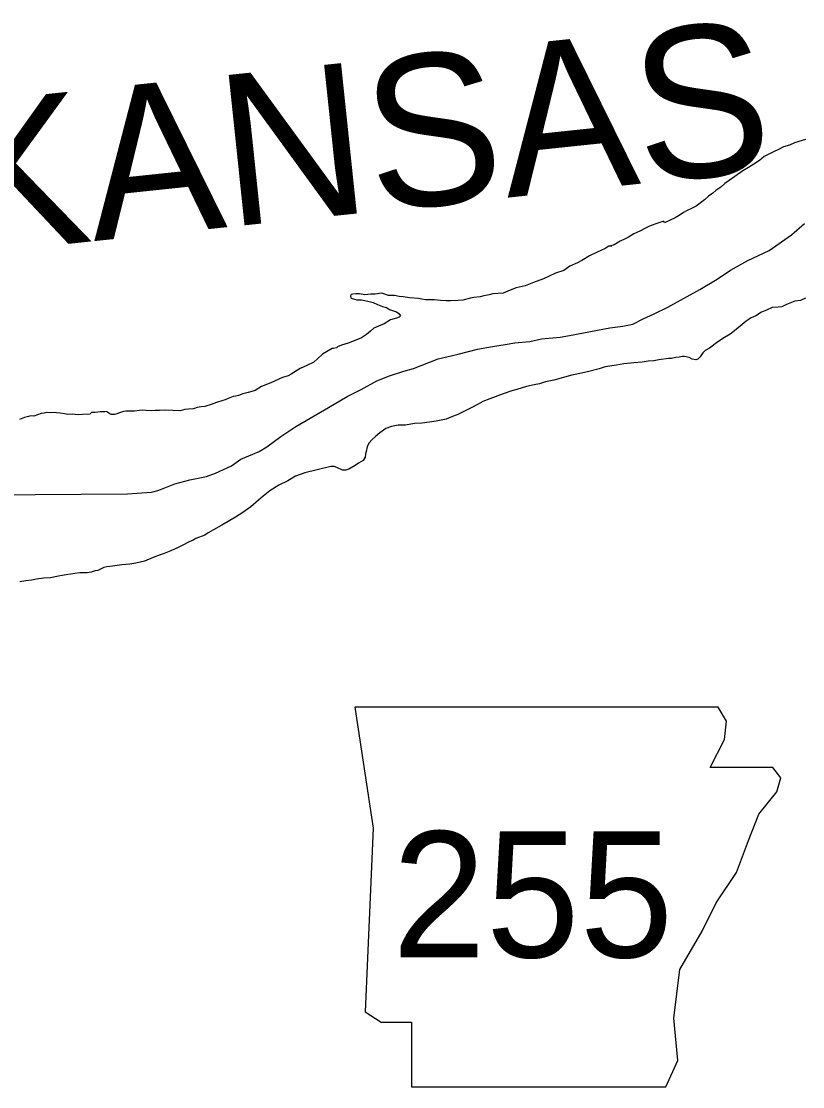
# Model space of a CAD drawing. Extents: x 1370567 to 1373900, y 377514 to 379648.
# Drawn here: x 1371074.91 to 1371107.66, y 379410.1 to 379454.73 of the extents above; entities that cross this region are included whole.
import ezdxf

# ---------------------------------------------------------------- set-up
doc = ezdxf.new("R2010")
doc.units = 0
doc.layers.add('Default', color=7, linetype='Continuous')

msp = doc.modelspace()

# ---------------------------------------------------------------- linework, layer by layer
at = {"layer": 'Default'}
for points in [[(1371107.78, 379449.777), (1371107.639, 379449.728), (1371107.309, 379449.641), (1371107.099, 379449.543), (1371106.848, 379449.465), (1371106.618, 379449.347), (1371106.457, 379449.269), (1371106.267, 379449.181), (1371106.046, 379449.063), (1371105.845, 379448.894), (1371105.614, 379448.746), (1371105.383, 379448.608), (1371105.142, 379448.461), (1371104.82, 379448.223), (1371104.579, 379448.056), (1371104.398, 379447.927), (1371104.227, 379447.779), (1371104.016, 379447.641), (1371103.895, 379447.532), (1371103.704, 379447.403), (1371103.543, 379447.245), (1371103.191, 379446.978), (1371102.991, 379446.88), (1371102.82, 379446.801), (1371102.659, 379446.713), (1371102.479, 379446.594), (1371102.308, 379446.496), (1371101.867, 379446.28), (1371101.837, 379446.35), (1371101.587, 379446.272), (1371101.267, 379446.155), (1371101.076, 379446.067), (1371100.835, 379445.939), (1371100.585, 379445.821), (1371100.354, 379445.683), (1371100.193, 379445.605), (1371100.013, 379445.516), (1371099.762, 379445.369), (1371099.611, 379445.32), (1371099.651, 379445.31), (1371099.531, 379445.301), (1371099.381, 379445.212), (1371099.01, 379445.045), (1371098.729, 379444.898), (1371098.398, 379444.701), (1371098.227, 379444.613), (1371097.906, 379444.465), (1371097.645, 379444.288), (1371097.305, 379444.181), (1371097.004, 379444.033), (1371096.793, 379443.945), (1371096.382, 379443.779), (1371096.032, 379443.652), (1371095.651, 379443.566), (1371095.401, 379443.458), (1371095.11, 379443.341), (1371094.671, 379443.305), (1371094.52, 379443.266), (1371094.3, 379443.228), (1371094.14, 379443.179), (1371093.88, 379443.152), (1371093.74, 379443.133), (1371093.42, 379443.046), (1371093.21, 379443.028), (1371092.911, 379443.011), (1371092.721, 379443.022), (1371092.481, 379443.025), (1371092.222, 379443.057), (1371091.853, 379443.06), (1371091.703, 379443.092), (1371091.563, 379443.113), (1371091.174, 379443.147), (1371090.915, 379443.179), (1371090.746, 379443.201), (1371090.546, 379443.242), (1371090.307, 379443.245), (1371090.018, 379443.337), (1371089.748, 379443.29), (1371089.558, 379443.292), (1371089.308, 379443.264), (1371089.089, 379443.316), (1371088.929, 379443.317), (1371088.799, 379443.299), (1371088.729, 379443.279), (1371088.709, 379443.229), (1371088.709, 379443.199), (1371088.718, 379443.149), (1371088.778, 379443.119), (1371088.967, 379443.057), (1371089.167, 379443.065), (1371089.436, 379443.003), (1371089.655, 379442.941), (1371089.834, 379442.859), (1371090.043, 379442.787), (1371090.212, 379442.735), (1371090.341, 379442.654), (1371090.63, 379442.561)], [(1371107.78, 379449.777), (1371107.639, 379449.728), (1371107.309, 379449.641), (1371107.099, 379449.543), (1371106.848, 379449.465), (1371106.618, 379449.347), (1371106.457, 379449.269), (1371106.267, 379449.181), (1371106.046, 379449.063), (1371105.845, 379448.894), (1371105.614, 379448.746), (1371105.383, 379448.608), (1371105.142, 379448.461), (1371104.82, 379448.223), (1371104.579, 379448.056), (1371104.398, 379447.927), (1371104.227, 379447.779), (1371104.016, 379447.641), (1371103.895, 379447.532), (1371103.704, 379447.403), (1371103.543, 379447.245), (1371103.191, 379446.978), (1371102.991, 379446.88), (1371102.82, 379446.801), (1371102.659, 379446.713), (1371102.479, 379446.594), (1371102.308, 379446.496), (1371101.867, 379446.28), (1371101.837, 379446.35), (1371101.587, 379446.272), (1371101.267, 379446.155), (1371101.076, 379446.067), (1371100.835, 379445.939), (1371100.585, 379445.821), (1371100.354, 379445.683), (1371100.193, 379445.605), (1371100.013, 379445.516), (1371099.762, 379445.369), (1371099.611, 379445.32), (1371099.651, 379445.31), (1371099.531, 379445.301), (1371099.381, 379445.212), (1371099.01, 379445.045), (1371098.729, 379444.898), (1371098.398, 379444.701), (1371098.227, 379444.613), (1371097.906, 379444.465), (1371097.645, 379444.288), (1371097.305, 379444.181), (1371097.004, 379444.033), (1371096.793, 379443.945), (1371096.382, 379443.779), (1371096.032, 379443.652), (1371095.651, 379443.566), (1371095.401, 379443.458), (1371095.11, 379443.341), (1371094.671, 379443.305), (1371094.52, 379443.266), (1371094.3, 379443.228), (1371094.14, 379443.179), (1371093.88, 379443.152), (1371093.74, 379443.133), (1371093.42, 379443.046), (1371093.21, 379443.028), (1371092.911, 379443.011), (1371092.721, 379443.022), (1371092.481, 379443.025), (1371092.222, 379443.057), (1371091.853, 379443.06), (1371091.703, 379443.092), (1371091.563, 379443.113), (1371091.174, 379443.147), (1371090.915, 379443.179), (1371090.746, 379443.201), (1371090.546, 379443.242), (1371090.307, 379443.245), (1371090.018, 379443.337), (1371089.748, 379443.29), (1371089.558, 379443.292), (1371089.308, 379443.264), (1371089.089, 379443.316), (1371088.929, 379443.317), (1371088.799, 379443.299), (1371088.729, 379443.279), (1371088.709, 379443.229), (1371088.709, 379443.199), (1371088.718, 379443.149), (1371088.778, 379443.119), (1371088.967, 379443.057), (1371089.167, 379443.065), (1371089.436, 379443.003), (1371089.655, 379442.941), (1371089.834, 379442.859), (1371090.043, 379442.787), (1371090.212, 379442.735), (1371090.341, 379442.654), (1371090.63, 379442.561)], [(1371073.534, 379434.896), (1371079.367, 379434.932), (1371080.366, 379435.008), (1371080.635, 379435.07), (1371080.934, 379435.182), (1371081.343, 379435.355), (1371081.971, 379435.519), (1371082.679, 379435.663), (1371083.048, 379435.795), (1371083.726, 379436.11), (1371084.114, 379436.382), (1371084.622, 379436.595), (1371084.881, 379436.707), (1371085.199, 379436.899), (1371085.786, 379437.333), (1371086.413, 379437.747), (1371087.787, 379438.546), (1371088.573, 379439.011), (1371089.161, 379439.305), (1371089.808, 379439.669), (1371090.346, 379439.882), (1371090.944, 379440.066), (1371091.353, 379440.179), (1371092.38, 379440.585), (1371093.218, 379440.78), (1371094.035, 379440.996), (1371094.664, 379441.11), (1371095.183, 379441.183), (1371095.592, 379441.255), (1371096.221, 379441.309), (1371096.71, 379441.422), (1371097.489, 379441.497), (1371097.888, 379441.57), (1371099.574, 379441.89), (1371100.123, 379441.954), (1371100.542, 379442.047), (1371100.97, 379442.259), (1371101.429, 379442.472), (1371102.006, 379442.756), (1371103.351, 379443.495), (1371104.077, 379443.919), (1371104.634, 379444.303), (1371105.361, 379444.707), (1371106.248, 379445.133), (1371107.183, 379445.779), (1371107.729, 379446.263)], [(1371073.534, 379434.896), (1371079.367, 379434.932), (1371080.366, 379435.008), (1371080.635, 379435.07), (1371080.934, 379435.182), (1371081.343, 379435.355), (1371081.971, 379435.519), (1371082.679, 379435.663), (1371083.048, 379435.795), (1371083.726, 379436.11), (1371084.114, 379436.382), (1371084.622, 379436.595), (1371084.881, 379436.707), (1371085.199, 379436.899), (1371085.786, 379437.333), (1371086.413, 379437.747), (1371087.787, 379438.546), (1371088.573, 379439.011), (1371089.161, 379439.305), (1371089.808, 379439.669), (1371090.346, 379439.882), (1371090.944, 379440.066), (1371091.353, 379440.179), (1371092.38, 379440.585), (1371093.218, 379440.78), (1371094.035, 379440.996), (1371094.664, 379441.11), (1371095.183, 379441.183), (1371095.592, 379441.255), (1371096.221, 379441.309), (1371096.71, 379441.422), (1371097.489, 379441.497), (1371097.888, 379441.57), (1371099.574, 379441.89), (1371100.123, 379441.954), (1371100.542, 379442.047), (1371100.97, 379442.259), (1371101.429, 379442.472), (1371102.006, 379442.756), (1371103.351, 379443.495), (1371104.077, 379443.919), (1371104.634, 379444.303), (1371105.361, 379444.707), (1371106.248, 379445.133), (1371107.183, 379445.779), (1371107.729, 379446.263)], [(1371107.779, 379443.124), (1371107.559, 379443.036), (1371107.329, 379443.008), (1371106.978, 379442.861), (1371106.787, 379442.763), (1371106.627, 379442.755), (1371106.378, 379442.737), (1371106.137, 379442.629), (1371105.927, 379442.541), (1371105.695, 379442.383), (1371105.505, 379442.305), (1371105.294, 379442.167), (1371105.123, 379442.028), (1371104.801, 379441.761), (1371104.62, 379441.623), (1371104.309, 379441.435), (1371104.048, 379441.258), (1371103.806, 379441.08), (1371103.756, 379441.04), (1371103.566, 379440.942), (1371103.475, 379440.843), (1371103.363, 379440.674), (1371103.263, 379440.575), (1371103.183, 379440.545), (1371103.023, 379440.577), (1371102.894, 379440.638), (1371102.704, 379440.68), (1371102.615, 379440.681), (1371102.475, 379440.662), (1371102.335, 379440.643), (1371102.155, 379440.605), (1371102.035, 379440.606), (1371101.625, 379440.55), (1371101.425, 379440.511), (1371101.185, 379440.494), (1371100.935, 379440.446), (1371100.575, 379440.419), (1371100.166, 379440.383), (1371099.856, 379440.326), (1371099.376, 379440.25), (1371099.135, 379440.172)], [(1371107.779, 379443.124), (1371107.559, 379443.036), (1371107.329, 379443.008), (1371106.978, 379442.861), (1371106.787, 379442.763), (1371106.627, 379442.755), (1371106.378, 379442.737), (1371106.137, 379442.629), (1371105.927, 379442.541), (1371105.695, 379442.383), (1371105.505, 379442.305), (1371105.294, 379442.167), (1371105.123, 379442.028), (1371104.801, 379441.761), (1371104.62, 379441.623), (1371104.309, 379441.435), (1371104.048, 379441.258), (1371103.806, 379441.08), (1371103.756, 379441.04), (1371103.566, 379440.942), (1371103.475, 379440.843), (1371103.363, 379440.674), (1371103.263, 379440.575), (1371103.183, 379440.545), (1371103.023, 379440.577), (1371102.894, 379440.638), (1371102.704, 379440.68), (1371102.615, 379440.681), (1371102.475, 379440.662), (1371102.335, 379440.643), (1371102.155, 379440.605), (1371102.035, 379440.606), (1371101.625, 379440.55), (1371101.425, 379440.511), (1371101.185, 379440.494), (1371100.935, 379440.446), (1371100.575, 379440.419), (1371100.166, 379440.383), (1371099.856, 379440.326), (1371099.376, 379440.25), (1371099.135, 379440.172)], [(1371090.63, 379442.561), (1371090.739, 379442.49), (1371090.808, 379442.39), (1371090.748, 379442.34), (1371090.637, 379442.291), (1371090.387, 379442.224), (1371090.116, 379442.056), (1371089.886, 379441.958), (1371089.685, 379441.87), (1371089.544, 379441.751), (1371089.373, 379441.603), (1371089.162, 379441.464), (1371088.791, 379441.318), (1371088.611, 379441.249), (1371088.331, 379441.162), (1371088.17, 379441.093), (1371088.12, 379441.054), (1371088, 379441.015), (1371087.94, 379441.025), (1371087.528, 379440.779), (1371087.327, 379440.581), (1371087.166, 379440.442), (1371086.885, 379440.305), (1371086.594, 379440.178), (1371086.223, 379439.941), (1371086.092, 379439.872), (1371085.852, 379439.804), (1371085.371, 379439.579), (1371084.98, 379439.422), (1371084.709, 379439.264), (1371084.579, 379439.216), (1371084.418, 379439.177), (1371084.198, 379439.119), (1371084.018, 379439.051), (1371083.898, 379439.022), (1371083.788, 379439.003), (1371083.587, 379438.925), (1371083.457, 379438.876), (1371083.357, 379438.847), (1371083.097, 379438.759), (1371082.876, 379438.681), (1371082.606, 379438.593), (1371082.446, 379438.575), (1371082.286, 379438.546), (1371082.126, 379438.498), (1371081.916, 379438.48), (1371081.766, 379438.471), (1371081.566, 379438.413), (1371081.256, 379438.426), (1371080.927, 379438.439), (1371080.697, 379438.421), (1371080.517, 379438.423), (1371080.348, 379438.414), (1371080.148, 379438.426), (1371079.988, 379438.437), (1371079.859, 379438.429), (1371079.659, 379438.4), (1371079.489, 379438.402), (1371079.289, 379438.394), (1371079.189, 379438.375), (1371079.029, 379438.326), (1371078.909, 379438.287), (1371078.819, 379438.258), (1371078.779, 379438.258), (1371078.699, 379438.259), (1371078.649, 379438.27), (1371078.629, 379438.28), (1371078.579, 379438.31), (1371078.52, 379438.351), (1371078.47, 379438.381), (1371078.41, 379438.372), (1371078.33, 379438.363), (1371078.22, 379438.364), (1371078.12, 379438.355), (1371078.001, 379438.346), (1371077.961, 379438.336), (1371077.851, 379438.337), (1371077.78, 379438.268), (1371077.481, 379438.25), (1371077.291, 379438.242), (1371077.041, 379438.264), (1371076.861, 379438.256), (1371076.722, 379438.277), (1371076.542, 379438.309), (1371076.383, 379438.321), (1371076.283, 379438.341), (1371076.133, 379438.323), (1371075.984, 379438.334), (1371075.874, 379438.315), (1371075.744, 379438.296), (1371075.443, 379438.179), (1371075.313, 379438.2), (1371075.213, 379438.171), (1371075.053, 379438.133), (1371074.833, 379438.045)], [(1371090.63, 379442.561), (1371090.739, 379442.49), (1371090.808, 379442.39), (1371090.748, 379442.34), (1371090.637, 379442.291), (1371090.387, 379442.224), (1371090.116, 379442.056), (1371089.886, 379441.958), (1371089.685, 379441.87), (1371089.544, 379441.751), (1371089.373, 379441.603), (1371089.162, 379441.464), (1371088.791, 379441.318), (1371088.611, 379441.249), (1371088.331, 379441.162), (1371088.17, 379441.093), (1371088.12, 379441.054), (1371088, 379441.015), (1371087.94, 379441.025), (1371087.528, 379440.779), (1371087.327, 379440.581), (1371087.166, 379440.442), (1371086.885, 379440.305), (1371086.594, 379440.178), (1371086.223, 379439.941), (1371086.092, 379439.872), (1371085.852, 379439.804), (1371085.371, 379439.579), (1371084.98, 379439.422), (1371084.709, 379439.264), (1371084.579, 379439.216), (1371084.418, 379439.177), (1371084.198, 379439.119), (1371084.018, 379439.051), (1371083.898, 379439.022), (1371083.788, 379439.003), (1371083.587, 379438.925), (1371083.457, 379438.876), (1371083.357, 379438.847), (1371083.097, 379438.759), (1371082.876, 379438.681), (1371082.606, 379438.593), (1371082.446, 379438.575), (1371082.286, 379438.546), (1371082.126, 379438.498), (1371081.916, 379438.48), (1371081.766, 379438.471), (1371081.566, 379438.413), (1371081.256, 379438.426), (1371080.927, 379438.439), (1371080.697, 379438.421), (1371080.517, 379438.423), (1371080.348, 379438.414), (1371080.148, 379438.426), (1371079.988, 379438.437), (1371079.859, 379438.429), (1371079.659, 379438.4), (1371079.489, 379438.402), (1371079.289, 379438.394), (1371079.189, 379438.375), (1371079.029, 379438.326), (1371078.909, 379438.287), (1371078.819, 379438.258), (1371078.779, 379438.258), (1371078.699, 379438.259), (1371078.649, 379438.27), (1371078.629, 379438.28), (1371078.579, 379438.31), (1371078.52, 379438.351), (1371078.47, 379438.381), (1371078.41, 379438.372), (1371078.33, 379438.363), (1371078.22, 379438.364), (1371078.12, 379438.355), (1371078.001, 379438.346), (1371077.961, 379438.336), (1371077.851, 379438.337), (1371077.78, 379438.268), (1371077.481, 379438.25), (1371077.291, 379438.242), (1371077.041, 379438.264), (1371076.861, 379438.256), (1371076.722, 379438.277), (1371076.542, 379438.309), (1371076.383, 379438.321), (1371076.283, 379438.341), (1371076.133, 379438.323), (1371075.984, 379438.334), (1371075.874, 379438.315), (1371075.744, 379438.296), (1371075.443, 379438.179), (1371075.313, 379438.2), (1371075.213, 379438.171), (1371075.053, 379438.133), (1371074.833, 379438.045)], [(1371099.135, 379440.172), (1371098.635, 379440.047), (1371098.195, 379439.951), (1371097.985, 379439.903), (1371097.674, 379439.826), (1371097.444, 379439.748), (1371097.224, 379439.69), (1371096.874, 379439.623), (1371096.623, 379439.545), (1371096.403, 379439.497), (1371096.083, 379439.43), (1371095.683, 379439.304), (1371095.462, 379439.246), (1371095.102, 379439.119), (1371094.771, 379438.992), (1371094.551, 379438.914), (1371094.26, 379438.797), (1371094.059, 379438.688), (1371093.768, 379438.531), (1371093.427, 379438.364), (1371093.207, 379438.256), (1371092.916, 379438.139), (1371092.716, 379438.06), (1371092.296, 379437.974), (1371092.016, 379437.937), (1371091.696, 379437.89), (1371091.396, 379437.872), (1371091.016, 379437.806), (1371090.706, 379437.809), (1371090.426, 379437.751), (1371090.186, 379437.674), (1371089.935, 379437.486), (1371089.754, 379437.337), (1371089.613, 379437.209), (1371089.481, 379437.06), (1371089.4, 379436.9), (1371089.359, 379436.711), (1371089.338, 379436.601), (1371089.326, 379436.471), (1371089.245, 379436.332), (1371089.044, 379436.213), (1371088.904, 379436.115), (1371088.643, 379435.967), (1371088.513, 379435.928), (1371088.373, 379435.919), (1371088.283, 379435.96), (1371088.214, 379435.991), (1371088.134, 379436.042), (1371088.025, 379436.083), (1371087.885, 379436.074), (1371086.794, 379435.814), (1371086.403, 379435.667), (1371086.082, 379435.47), (1371085.711, 379435.294), (1371085.33, 379435.057), (1371085.048, 379434.84), (1371084.847, 379434.661), (1371084.525, 379434.384), (1371084.203, 379434.157), (1371083.882, 379433.95), (1371083.58, 379433.773), (1371083.319, 379433.615), (1371082.968, 379433.418), (1371082.737, 379433.3), (1371082.607, 379433.201), (1371082.226, 379433.055), (1371082.116, 379432.996), (1371081.945, 379432.917), (1371081.654, 379432.77), (1371081.464, 379432.672), (1371081.173, 379432.544), (1371080.902, 379432.437), (1371080.732, 379432.378), (1371080.441, 379432.261), (1371080.081, 379432.114), (1371079.71, 379432.027), (1371079.46, 379431.98), (1371079.131, 379431.963), (1371078.741, 379431.906), (1371078.501, 379431.878), (1371078.371, 379431.85), (1371078.12, 379431.722), (1371078.01, 379431.703), (1371077.84, 379431.644), (1371077.67, 379431.626), (1371077.45, 379431.618), (1371077.36, 379431.619), (1371077.16, 379431.591), (1371076.79, 379431.544), (1371076.62, 379431.516), (1371076.47, 379431.487), (1371076.13, 379431.41), (1371075.86, 379431.393), (1371075.551, 379431.355), (1371075.341, 379431.317), (1371075.101, 379431.289), (1371074.851, 379431.242)], [(1371099.135, 379440.172), (1371098.635, 379440.047), (1371098.195, 379439.951), (1371097.985, 379439.903), (1371097.674, 379439.826), (1371097.444, 379439.748), (1371097.224, 379439.69), (1371096.874, 379439.623), (1371096.623, 379439.545), (1371096.403, 379439.497), (1371096.083, 379439.43), (1371095.683, 379439.304), (1371095.462, 379439.246), (1371095.102, 379439.119), (1371094.771, 379438.992), (1371094.551, 379438.914), (1371094.26, 379438.797), (1371094.059, 379438.688), (1371093.768, 379438.531), (1371093.427, 379438.364), (1371093.207, 379438.256), (1371092.916, 379438.139), (1371092.716, 379438.06), (1371092.296, 379437.974), (1371092.016, 379437.937), (1371091.696, 379437.89), (1371091.396, 379437.872), (1371091.016, 379437.806), (1371090.706, 379437.809), (1371090.426, 379437.751), (1371090.186, 379437.674), (1371089.935, 379437.486), (1371089.754, 379437.337), (1371089.613, 379437.209), (1371089.481, 379437.06), (1371089.4, 379436.9), (1371089.359, 379436.711), (1371089.338, 379436.601), (1371089.326, 379436.471), (1371089.245, 379436.332), (1371089.044, 379436.213), (1371088.904, 379436.115), (1371088.643, 379435.967), (1371088.513, 379435.928), (1371088.373, 379435.919), (1371088.283, 379435.96), (1371088.214, 379435.991), (1371088.134, 379436.042), (1371088.025, 379436.083), (1371087.885, 379436.074), (1371086.794, 379435.814), (1371086.403, 379435.667), (1371086.082, 379435.47), (1371085.711, 379435.294), (1371085.33, 379435.057), (1371085.048, 379434.84), (1371084.847, 379434.661), (1371084.525, 379434.384), (1371084.203, 379434.157), (1371083.882, 379433.95), (1371083.58, 379433.773), (1371083.319, 379433.615), (1371082.968, 379433.418), (1371082.737, 379433.3), (1371082.607, 379433.201), (1371082.226, 379433.055), (1371082.116, 379432.996), (1371081.945, 379432.917), (1371081.654, 379432.77), (1371081.464, 379432.672), (1371081.173, 379432.544), (1371080.902, 379432.437), (1371080.732, 379432.378), (1371080.441, 379432.261), (1371080.081, 379432.114), (1371079.71, 379432.027), (1371079.46, 379431.98), (1371079.131, 379431.963), (1371078.741, 379431.906), (1371078.501, 379431.878), (1371078.371, 379431.85), (1371078.12, 379431.722), (1371078.01, 379431.703), (1371077.84, 379431.644), (1371077.67, 379431.626), (1371077.45, 379431.618), (1371077.36, 379431.619), (1371077.16, 379431.591), (1371076.79, 379431.544), (1371076.62, 379431.516), (1371076.47, 379431.487), (1371076.13, 379431.41), (1371075.86, 379431.393), (1371075.551, 379431.355), (1371075.341, 379431.317), (1371075.101, 379431.289), (1371074.851, 379431.242)]]:
    msp.add_lwpolyline(points, dxfattribs=at)
msp.add_lwpolyline([(1371088.895, 379425.998), (1371089.656, 379420.923), (1371089.318, 379413.225), (1371089.995, 379412.802), (1371091.263, 379412.802), (1371091.263, 379410.096), (1371101.922, 379410.096), (1371102.429, 379411.195), (1371102.26, 379412.972), (1371102.514, 379415.002), (1371103.444, 379416.609), (1371104.036, 379417.793), (1371104.882, 379419.062), (1371105.39, 379420.415), (1371105.813, 379421.515), (1371106.574, 379422.446), (1371106.743, 379423.038), (1371106.405, 379423.461), (1371103.783, 379423.461), (1371104.375, 379424.645), (1371104.459, 379425.406), (1371104.109, 379425.991)], close=True, dxfattribs=at)

# ---------------------------------------------------------------- texts
msp.add_text('ARKANSAS', height=6.336, rotation=6, dxfattribs=at).set_placement((1371060.629, 379443.696))
msp.add_text('255', height=5.28, dxfattribs=at).set_placement((1371090.456, 379415.513))

doc.saveas('drawing.dxf')
